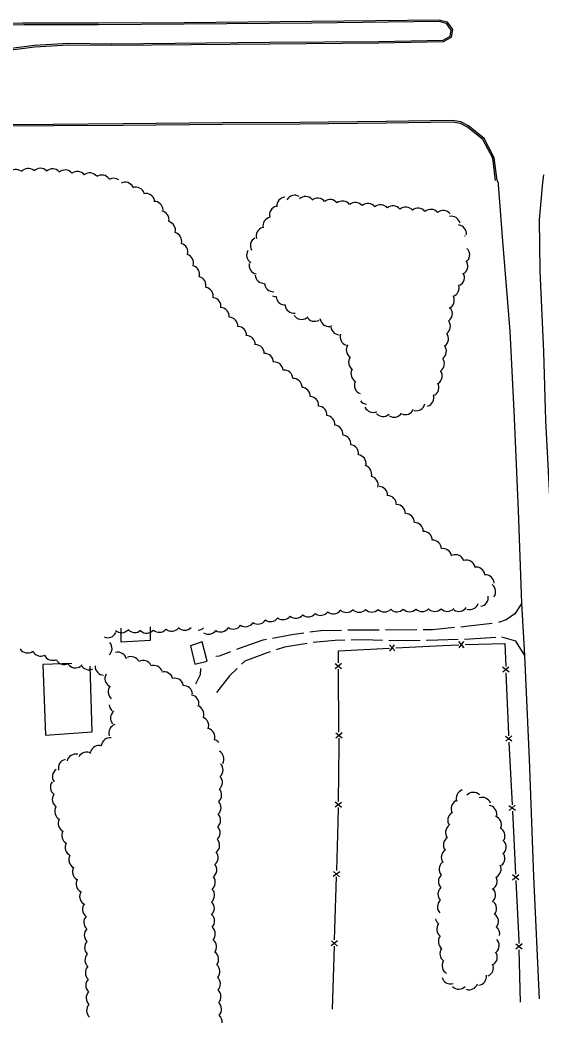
# Model space of a CAD drawing. Extents: x 2402803 to 2427059, y 6985292 to 6997652.
# Drawn here: x 2404714 to 2405045, y 6990684 to 6991321 of the extents above; entities that cross this region are included whole.
import ezdxf

# ---------------------------------------------------------------- set-up
doc = ezdxf.new("R2010")
doc.units = 0
for name, color, linetype in [('p_road - paved curb', 7, 'Continuous'), ('p_road dirt road', 7, 'Continuous'), ('p_structure building', 7, 'Continuous'), ('p_structure fence', 7, 'Continuous'), ('p_veg woods', 7, 'Continuous')]:
    doc.layers.add(name, color=color, linetype=linetype)

msp = doc.modelspace()

# ---------------------------------------------------------------- linework, layer by layer
at = {"layer": 'p_road - paved curb'}
for points in [[(2404503.69, 6991290.5), (2404565.83, 6991290.67), (2404612.33, 6991291.66), (2404644.1, 6991294.27), (2404683.22, 6991298.77), (2404723.04, 6991303.78), (2404744.34, 6991305), (2404771.83, 6991304.78), (2404872.12, 6991305.77), (2404941.24, 6991306.22), (2404982.33, 6991307.06), (2404987.43, 6991309.83), (2404988.21, 6991314.7), (2404984.88, 6991319.51), (2404979.54, 6991320.77), (2404898.77, 6991319.89), (2404817.82, 6991319.09), (2404763.58, 6991318.83), (2404715.27, 6991318.77), (2404715.27, 6991318.74), (2404634.4, 6991317.83), (2404558.91, 6991316.84)], [(2404503.69, 6991291.5), (2404565.82, 6991291.67), (2404612.28, 6991292.66), (2404644, 6991295.27), (2404683.1, 6991299.76), (2404722.95, 6991304.78), (2404744.32, 6991306), (2404771.83, 6991305.78), (2404872.11, 6991306.77), (2404941.23, 6991307.22), (2404982.07, 6991308.05), (2404986.52, 6991310.47), (2404987.16, 6991314.46), (2404984.28, 6991318.62), (2404979.43, 6991319.77), (2404898.78, 6991318.89), (2404817.83, 6991318.09), (2404763.58, 6991317.83), (2404716.27, 6991317.77), (2404716.27, 6991317.75), (2404634.41, 6991316.83), (2404558.92, 6991315.84)], [(2405016.22, 6991219.02), (2405014.45, 6991233.35), (2405008.12, 6991245.68), (2404998.12, 6991253.64), (2404993.32, 6991256.12), (2404988.16, 6991256.97), (2404945.86, 6991256.3), (2404891.16, 6991255.74), (2404842.16, 6991255.55), (2404779.15, 6991254.81), (2404734.96, 6991254.54), (2404705.07, 6991254.37), (2404701.14, 6991252.86), (2404687.51, 6991253.11)], [(2405015.23, 6991218.9), (2405013.48, 6991233.05), (2405007.33, 6991245.03), (2404997.57, 6991252.8), (2404993, 6991255.16), (2404988.09, 6991255.97), (2404945.87, 6991255.3), (2404891.17, 6991254.74), (2404842.17, 6991254.55), (2404779.16, 6991253.81), (2404734.97, 6991253.54), (2404705.26, 6991253.37), (2404701.32, 6991251.86), (2404700.31, 6991251.88)], [(2405045.62, 6991222.63), (2405045.14, 6991217.72), (2405043.03, 6991193.96), (2405043.43, 6991161.69), (2405045.69, 6991110.27), (2405047.05, 6991066.72), (2405049.77, 6991014.45), (2405051.88, 6990971.45), (2405054.52, 6990906.36), (2405058, 6990820.6), (2405059.43, 6990793.39), (2405061.36, 6990740.77), (2405063.75, 6990700.28)], [(2405043.13, 6990699.55), (2405039.49, 6990777.25), (2405036.77, 6990851.69), (2405033.78, 6990917.38), (2405031.98, 6990950.61), (2405029.76, 6991009.42), (2405027, 6991072.8), (2405024.48, 6991123.26), (2405019.96, 6991180.48), (2405017.19, 6991216.48), (2405017.16, 6991217.45), (2405016.22, 6991219.02)]]:
    msp.add_lwpolyline(points, dxfattribs=at)
at = {"layer": 'p_road dirt road'}
msp.add_line((2404965.46, 6990933.73), (2404945.49, 6990933.65), dxfattribs=at)
for points in [[(2405031.98, 6990950.61), (2405027.54, 6990944), (2405021.99, 6990940.05), (2405017.07, 6990938.52)], [(2404989.36, 6990935.17), (2404975.21, 6990933.77), (2404969.46, 6990933.75)], [(2405013.17, 6990937.81), (2404998.24, 6990936.05), (2404993.34, 6990935.56)], [(2404893.64, 6990931.66), (2404886.08, 6990930.62), (2404873.93, 6990928.31)], [(2404917.52, 6990933.39), (2404904.5, 6990933.16), (2404897.6, 6990932.21)], [(2404941.49, 6990933.64), (2404928.8, 6990933.59), (2404921.51, 6990933.46)], [(2405015.41, 6990928.93), (2404999.25, 6990927.79), (2404995.5, 6990927.68)], [(2405033.78, 6990917.38), (2405028.2, 6990926.59), (2405019.37, 6990929.06)], [(2404870, 6990927.57), (2404867.75, 6990927.14), (2404852.63, 6990922.01), (2404851.01, 6990921.37)], [(2404895.76, 6990925.13), (2404881.41, 6990922.78), (2404876.24, 6990921.07)], [(2404919.63, 6990927.18), (2404913.51, 6990927.1), (2404899.72, 6990925.68)], [(2404943.6, 6990927.09), (2404931.37, 6990927.33), (2404923.63, 6990927.23)], [(2404967.55, 6990926.93), (2404959.1, 6990926.79), (2404947.59, 6990927.01)], [(2404991.5, 6990927.57), (2404972.1, 6990927.01), (2404971.54, 6990927)], [(2404847.29, 6990919.9), (2404839.97, 6990917.01), (2404837.9, 6990916.89)], [(2404872.44, 6990919.82), (2404870.41, 6990919.15), (2404856.18, 6990913.92), (2404854.24, 6990912.05)], [(2404828.11, 6990909.13), (2404827.94, 6990905.28), (2404825.05, 6990899.29)], [(2404851.37, 6990909.26), (2404846.49, 6990904.54), (2404838.41, 6990894.09)]]:
    msp.add_lwpolyline(points, dxfattribs=at)
at = {"layer": 'p_structure building'}
for points in [[(2404796.26, 6990935.59), (2404796.25, 6990927.03), (2404777.87, 6990925.85), (2404777.84, 6990934.89)], [(2404746.6, 6990912.3), (2404728.14, 6990911.83), (2404729.93, 6990866.96), (2404759.39, 6990868.99), (2404758.26, 6990910.63)]]:
    msp.add_lwpolyline(points, dxfattribs=at)
msp.add_lwpolyline([(2404821.79, 6990923.61), (2404824.67, 6990912), (2404832.36, 6990913.8), (2404829.29, 6990926.15)], close=True, dxfattribs=at)
at = {"layer": 'p_structure fence'}
for p, q in [((2404951.52, 6990920.34), (2404948.11, 6990924.16)), ((2404948.32, 6990920.17), (2404951.31, 6990924.33)), ((2404995.4, 6990922.38), (2404992.07, 6990926.27)), ((2404992.2, 6990922.27), (2404995.26, 6990926.38)), ((2404917.65, 6990909.12), (2404913.62, 6990912.29)), ((2404917.62, 6990912.32), (2404913.65, 6990909.09)), ((2405019.76, 6990910.21), (2405023.89, 6990907.18)), ((2405019.89, 6990907.02), (2405023.76, 6990910.38)), ((2404915.99, 6990868.91), (2404915.68, 6990908.91)), ((2404917.99, 6990865.12), (2404913.97, 6990868.29)), ((2404917.97, 6990868.32), (2404913.99, 6990865.09)), ((2405021.56, 6990866.24), (2405025.71, 6990863.25)), ((2405021.72, 6990863.05), (2405025.55, 6990866.45)), ((2405023.72, 6990862.55), (2405025.74, 6990822.61)), ((2404917.62, 6990824.29), (2404913.58, 6990821.14)), ((2404917.58, 6990821.09), (2404913.62, 6990824.34)), ((2405023.79, 6990822.31), (2405027.94, 6990819.32)), ((2405023.95, 6990819.12), (2405027.78, 6990822.52)), ((2404916.51, 6990780.27), (2404912.41, 6990777.19)), ((2404916.41, 6990777.07), (2404912.51, 6990780.39)), ((2404913.2, 6990736.95), (2404914.43, 6990776.93)), ((2405025.98, 6990778.39), (2405030.14, 6990775.39)), ((2405026.14, 6990775.19), (2405029.98, 6990778.58)), ((2404915.15, 6990736.29), (2404911.05, 6990733.21)), ((2404915.05, 6990733.09), (2404911.15, 6990736.41)), ((2404911.84, 6990692.97), (2404913.08, 6990732.95)), ((2405028.1, 6990734.5), (2405032.17, 6990731.4)), ((2405028.18, 6990731.31), (2405032.1, 6990734.6)), ((2405030.16, 6990730.75), (2405030.93, 6990697.41))]:
    msp.add_line(p, q, dxfattribs=at)
for points in [[(2404915.65, 6990912.91), (2404915.59, 6990920.42), (2404948.02, 6990922.13)], [(2404952.01, 6990922.34), (2404981.77, 6990923.9), (2404991.93, 6990924.24)], [(2404995.92, 6990924.37), (2405021.13, 6990925.2), (2405021.73, 6990910.49)], [(2405021.89, 6990906.5), (2405023.46, 6990867.62), (2405023.51, 6990866.54)], [(2404915.65, 6990824.91), (2404916.06, 6990860.29), (2404916.02, 6990864.91)], [(2404914.56, 6990780.93), (2404915.5, 6990811.41), (2404915.61, 6990820.91)], [(2405025.95, 6990818.62), (2405026.82, 6990801.41), (2405027.94, 6990778.68)], [(2405028.14, 6990774.69), (2405030.03, 6990736.33), (2405030.07, 6990734.75)]]:
    msp.add_lwpolyline(points, dxfattribs=at)
at = {"layer": 'p_veg woods'}
for centre, start, end in [((2404711.08, 6991220.33), 52.05071, 142.05071), ((2404718.87, 6991220.97), 49.3939, 139.3939), ((2404726.61, 6991221.02), 45.59285, 135.59285), ((2404734.42, 6991220.68), 42.94827, 132.94827), ((2404742.21, 6991219.98), 40.33654, 130.33654), ((2404750.02, 6991219.07), 38.40671, 128.40671), ((2404757.93, 6991218.11), 37.99578, 127.99578), ((2404765.61, 6991216.76), 35.01828, 125.01828), ((2404772.96, 6991214.74), 53.42011, 119.54483), ((2404780.31, 6991212.24), 26.15257, 116.15257), ((2404787.18, 6991209.04), 20.09311, 110.09311), ((2404793.54, 6991205.06), 12.90498, 102.90498), ((2404887.91, 6991203.93), 60.04394, 150.04394), ((2404894.8, 6991203.14), 42.68991, 132.68991), ((2404798.77, 6991200.04), 1.70524, 91.70524), ((2404877.52, 6991197.07), 104.14114, 194.14114), ((2404882.16, 6991202.73), 94.31727, 184.31727), ((2404902.43, 6991202.12), 38.25423, 128.25423), ((2404910.38, 6991201.2), 38.3675, 128.3675), ((2404918.32, 6991200.25), 38.21053, 128.21053), ((2404926.35, 6991199.42), 39.29885, 129.29885), ((2404934.35, 6991198.69), 39.71425, 129.71425), ((2404942.31, 6991197.95), 39.71592, 129.71592), ((2404950.28, 6991197.21), 39.7168, 129.7168), ((2404958.24, 6991196.48), 39.7168, 129.7168), ((2404802.61, 6991194.02), 348.74355, 78.74355), ((2404966.2, 6991195.74), 39.72093, 129.72093), ((2404974.17, 6991195.01), 39.72643, 129.72643), ((2404982.13, 6991194.27), 39.72158, 129.72158), ((2404987.3, 6991190.58), 12.98976, 102.98976), ((2404806.66, 6991187.33), 346.2222, 76.2222), ((2404873.37, 6991190.05), 101.89137, 191.89137), ((2404991.17, 6991185.12), 352.60969, 82.60969), ((2404810.6, 6991180.47), 344.96631, 74.96631), ((2404869.09, 6991183.65), 106.23937, 196.23937), ((2404993.22, 6991178.63), 59.79812, 64.20503), ((2404814.46, 6991173.53), 344.1192, 74.1192), ((2404865.42, 6991177.53), 119.57892, 209.57892), ((2404818.16, 6991166.52), 343.04461, 73.04461), ((2404863.06, 6991171.69), 149.13819, 239.13819), ((2404993.25, 6991171.77), 316.72457, 46.72457), ((2404821.92, 6991159.46), 343.04461, 73.04461), ((2404864.62, 6991165.15), 168.43111, 258.43111), ((2404992.05, 6991164.57), 306.23759, 36.23759), ((2404826.01, 6991152.43), 344.94652, 74.94652), ((2404868.45, 6991159.3), 183.38278, 273.38278), ((2404989.88, 6991157.41), 298.74118, 28.74118), ((2404874.42, 6991154), 183.38278, 273.38278), ((2404986.58, 6991150.85), 289.0507, 19.0507), ((2404830.56, 6991145.55), 348.45837, 78.45837), ((2404875.84, 6991150.93), 248.91317, 273.36109), ((2404881.81, 6991145.62), 183.36109, 273.36109), ((2404983.5, 6991143.02), 295.21486, 25.21486), ((2404835.52, 6991138.97), 351.91437, 81.91437), ((2404887.55, 6991140.29), 185.80696, 275.80696), ((2404840.77, 6991132.67), 354.71371, 84.71371), ((2404846.19, 6991126.59), 356.80026, 86.80026), ((2404892.25, 6991136.42), 214.83949, 304.83949), ((2404900.53, 6991135.22), 209.74126, 299.74126), ((2404982.24, 6991134.36), 305.4679, 35.4679), ((2404851.68, 6991120.67), 357.92327, 87.92327), ((2404909.56, 6991131.98), 186.79181, 276.79181), ((2404916.49, 6991126.58), 175.98369, 265.98369), ((2404981, 6991126.42), 306.01951, 36.01951), ((2404857.26, 6991114.84), 358.85764, 88.85764), ((2404922.32, 6991119.75), 162.31489, 252.31489), ((2404979.8, 6991118.49), 306.29497, 36.29497), ((2404862.96, 6991109.11), 0.0345, 90.0345), ((2404926.25, 6991111.56), 147.06601, 237.06601), ((2404978.48, 6991110.67), 305.4043, 35.4043), ((2404868.81, 6991103.52), 1.36106, 91.36106), ((2404927.7, 6991103.65), 146.41928, 236.41928), ((2404874.99, 6991098.13), 4.24224, 94.24224), ((2404977.19, 6991102.74), 305.82836, 35.82836), ((2404881.17, 6991092.97), 4.90044, 94.90044), ((2404929.24, 6991096.24), 152.67632, 242.67632), ((2404975.8, 6991094.94), 304.75321, 34.75321), ((2404886.96, 6991087.68), 2.62074, 92.62074), ((2404892.17, 6991082.02), 358.15409, 88.15409), ((2404931.41, 6991088.96), 158.62615, 248.62615), ((2404973.76, 6991087.59), 299.28552, 29.28552), ((2404897.45, 6991076.15), 356.65771, 86.65771), ((2404970.62, 6991081.22), 286.57264, 16.57264), ((2404902.69, 6991070.15), 356.17247, 86.17247), ((2404934.11, 6991082.54), 216.57084, 264.201), ((2404937.64, 6991077.41), 203.89944, 293.89944), ((2404964.95, 6991078.46), 257.17969, 347.17969), ((2404907.83, 6991064.09), 355.3726, 85.3726), ((2404943.98, 6991074.83), 221.45056, 311.45056), ((2404950.9, 6991074.34), 237.4526, 327.4526), ((2404958.13, 6991076.03), 245.77189, 335.77189), ((2404912.89, 6991057.97), 354.56244, 84.56244), ((2404917.91, 6991051.78), 354.09148, 84.09148), ((2404922.81, 6991045.55), 353.0998, 83.0998), ((2404927.59, 6991039.26), 351.67757, 81.67757), ((2404931.1, 6991032.64), 344.11956, 74.11956), ((2404935.24, 6991025.66), 345.94571, 75.94571), ((2404941.19, 6991019.14), 357.38334, 87.38334), ((2404946.81, 6991013.3), 358.84166, 88.84166), ((2404952.49, 6991007.6), 359.60256, 89.60256), ((2404958.15, 6991001.92), 359.71649, 89.71649), ((2404963.8, 6990996.24), 359.90683, 89.90683), ((2404969.5, 6990990.59), 0.31046, 90.31046), ((2404975.35, 6990985.03), 3.02981, 91.38685), ((2404981.87, 6990979.68), 7.64126, 97.64126), ((2404989.79, 6990975.81), 18.84732, 108.84732), ((2404996.9, 6990972.33), 17.7421, 107.7421), ((2405002.94, 6990967.95), 9.74063, 99.74063), ((2405008.79, 6990963.01), 4.80537, 94.80537), ((2405009.7, 6990958.1), 322.03084, 52.03084), ((2405005.06, 6990954.28), 279.04085, 9.04085), ((2404992.07, 6990951.11), 235.73769, 325.73769), ((2404998.97, 6990952.29), 250.96876, 340.96876), ((2404872.55, 6990944.63), 233.86343, 323.86343), ((2404880.56, 6990945.89), 232.24141, 322.24141), ((2404888.59, 6990946.87), 230.92726, 320.92726), ((2404896.49, 6990947.64), 231.87382, 321.87382), ((2404904.43, 6990948.59), 231.87382, 321.87382), ((2404912.44, 6990949.61), 230.76083, 320.76083), ((2404920.71, 6990950.47), 226.18159, 316.18159), ((2404928.75, 6990950.61), 225.58519, 315.58519), ((2404936.75, 6990950.69), 225.55642, 315.55642), ((2404944.75, 6990950.77), 225.55578, 315.55578), ((2404952.75, 6990950.84), 225.56848, 315.56848), ((2404960.75, 6990950.92), 225.56848, 315.56848), ((2404968.75, 6990951), 225.57283, 315.57283), ((2404976.75, 6990951.08), 225.57283, 315.57283), ((2404984.75, 6990951.16), 225.57283, 315.57283), ((2404809.93, 6990938.54), 228.92628, 318.92628), ((2404818.13, 6990939.19), 225.70021, 315.70021), ((2404826.49, 6990939.24), 272.45416, 310.5949), ((2404840.94, 6990938.09), 237.81484, 327.81484), ((2404848.86, 6990939.85), 236.23526, 326.23526), ((2404856.68, 6990941.42), 236.60814, 326.60814), ((2404864.55, 6990943.04), 236.1167, 326.1167), ((2404769.34, 6990934.42), 245.94938, 335.94938), ((2404778.03, 6990937.58), 228.53249, 318.53249), ((2404786.49, 6990937.7), 221.66392, 311.66392), ((2404793.98, 6990937.3), 228.90248, 318.90248), ((2404801.9, 6990937.82), 229.82561, 319.82561), ((2404833.24, 6990936.6), 235.66339, 325.66339), ((2404766.44, 6990921.97), 312.86002, 42.86002), ((2404718.49, 6990924.73), 213.41216, 303.41216), ((2404726.77, 6990922.73), 205.86896, 295.86896), ((2404734.36, 6990920.07), 205.32319, 295.32319), ((2404775.77, 6990913.91), 15.2111, 105.2111), ((2404784.06, 6990911.13), 25.83524, 115.83524), ((2404741.77, 6990917.4), 207.06411, 297.06411), ((2404748.79, 6990915.26), 216.32403, 306.32403), ((2404757.39, 6990914.09), 206.34912, 296.34912), ((2404766.98, 6990910.6), 177.07283, 267.07283), ((2404791.73, 6990908.68), 26.93456, 116.93456), ((2404798.52, 6990905.55), 19.46196, 109.46196), ((2404773.19, 6990902.88), 150.27142, 240.27142), ((2404805.04, 6990901.47), 14.93442, 104.93442), ((2404811.77, 6990897.4), 13.08833, 103.08833), ((2404775.2, 6990894.41), 140.04587, 230.04587), ((2404817.51, 6990892.71), 4.61094, 94.61094), ((2404821.5, 6990886.94), 349.96055, 79.96055), ((2404775.93, 6990886.48), 182.15848, 230.49474), ((2404824.66, 6990880.2), 341.60916, 71.60916), ((2404776.76, 6990877.77), 130.02897, 220.02897), ((2404827.7, 6990873), 338.80143, 68.80143), ((2404775.66, 6990868.29), 108.70747, 198.70747), ((2404770.83, 6990859.64), 82.45774, 172.45774), ((2404831.63, 6990865.68), 343.24074, 73.24074), ((2404763.77, 6990854.64), 72.84689, 162.84689), ((2404835.41, 6990858.63), 40.046, 73.24074), ((2404749.03, 6990849.26), 76.89194, 166.89194), ((2404755.87, 6990850.47), 59.86044, 149.86044), ((2404837.38, 6990851.73), 331.07986, 61.07986), ((2404743.66, 6990846.05), 104.03641, 194.03641), ((2404836.82, 6990844.84), 313.84023, 43.84023), ((2404739.91, 6990840.57), 125.70746, 215.70746), ((2404836.43, 6990836.96), 312.15538, 42.15538), ((2404738.62, 6990833.87), 143.69883, 233.69883), ((2404739.83, 6990826.18), 146.70514, 236.70514), ((2404835.95, 6990829.02), 311.62901, 41.62901), ((2404996, 6990826.81), 109.30899, 199.30899), ((2405001.21, 6990824.97), 46.90948, 136.90948), ((2405006.79, 6990821.79), 20.42347, 110.42347), ((2404741.35, 6990818.59), 150.61729, 240.61729), ((2404835.57, 6990820.97), 312.45081, 42.45081), ((2404992.72, 6990820.14), 117.66139, 207.66139), ((2405010.45, 6990816.76), 352.63917, 82.63917), ((2404835.3, 6990812.94), 312.95574, 42.95574), ((2404990.64, 6990812.92), 124.52067, 214.52067), ((2405013.37, 6990810.09), 341.38128, 71.38128), ((2404743.52, 6990810.95), 151.36924, 241.36924), ((2404835.01, 6990804.95), 312.8677, 42.8677), ((2404989.19, 6990805.08), 124.9238, 214.9238), ((2405015.64, 6990802.99), 333.25067, 63.25067), ((2404745.77, 6990803.28), 151.44489, 241.44489), ((2404987.85, 6990797.23), 125.42021, 215.42021), ((2404748.03, 6990795.61), 151.44489, 241.44489), ((2404834.64, 6990797.01), 312.15424, 42.15424), ((2405016.37, 6990795.83), 321.3284, 51.3284), ((2404750.3, 6990787.93), 151.31508, 241.31508), ((2404833.78, 6990789.29), 308.7682, 38.7682), ((2404986.52, 6990789.34), 125.42021, 215.42021), ((2405015.54, 6990788.78), 308.02404, 38.02404), ((2404752.54, 6990780.26), 151.48327, 241.48327), ((2404832.83, 6990781.39), 308.20735, 38.20735), ((2404985.15, 6990781.85), 131.03597, 221.03597), ((2405013.15, 6990781.92), 296.93326, 26.93326), ((2404831.93, 6990773.4), 308.71218, 38.71218), ((2404984.68, 6990773.99), 132.93739, 222.93739), ((2405010.67, 6990774.31), 296.93326, 26.93326), ((2404754.89, 6990772.54), 150.53404, 240.53404), ((2404984.39, 6990766), 132.93739, 222.93739), ((2404757.15, 6990764.64), 147.51619, 237.51619), ((2404831.4, 6990765.25), 311.10299, 41.10299), ((2405009.57, 6990765.46), 309.95271, 39.95271), ((2404758.98, 6990756.35), 140.66136, 230.66136), ((2404831.3, 6990757.03), 314.18083, 44.18083), ((2404984.1, 6990758), 132.93739, 222.93739), ((2405010.36, 6990756.78), 319.99706, 49.99706), ((2404759.79, 6990748.2), 137.85618, 227.85618), ((2404831.47, 6990748.89), 316.29048, 46.29048), ((2404982.59, 6990751.81), 195.8641, 232.49006), ((2405011.5, 6990748.68), 322.48324, 52.48324), ((2404760.14, 6990740.08), 136.03643, 226.03643), ((2404831.9, 6990740.78), 317.96158, 47.96158), ((2404983.63, 6990743.88), 142.49006, 232.49006), ((2405012.29, 6990740.87), 348.79049, 50.31612), ((2404984.67, 6990735.95), 142.49006, 232.49006), ((2404760.28, 6990732.11), 136.47777, 226.47777), ((2404832.76, 6990732.59), 321.33407, 51.33407), ((2404985.64, 6990728.2), 145.33131, 235.33131), ((2405011.95, 6990733.41), 312.50528, 42.50528), ((2404760.51, 6990724.14), 136.92469, 226.92469), ((2404834.01, 6990724.54), 323.41233, 53.41233), ((2405010.74, 6990725.98), 305.64438, 35.64438), ((2404760.78, 6990716.15), 136.92469, 226.92469), ((2404834.87, 6990716.8), 320.42619, 50.42619), ((2404987, 6990720.67), 150.27818, 240.27818), ((2405008.28, 6990719.27), 293.45387, 23.45387), ((2404761.05, 6990708.15), 136.92469, 226.92469), ((2404835.16, 6990709.01), 317.52038, 47.52038), ((2404986.74, 6990714.69), 196.78821, 286.78821), ((2405003.89, 6990713.82), 277.96623, 7.96623), ((2404992.01, 6990711.38), 225.92938, 315.92938), ((2404998.51, 6990710.97), 250.37215, 340.37215), ((2404761.31, 6990700.16), 136.92469, 226.92469), ((2404835.52, 6990701.02), 317.52038, 47.52038), ((2404761.58, 6990692.16), 136.92469, 226.92469), ((2404835.87, 6990693.02), 317.52038, 47.52038), ((2404836.22, 6990685.03), 352.33171, 47.52038)]:
    msp.add_arc(centre, 5.65, start, end, dxfattribs=at)

doc.saveas('drawing.dxf')
